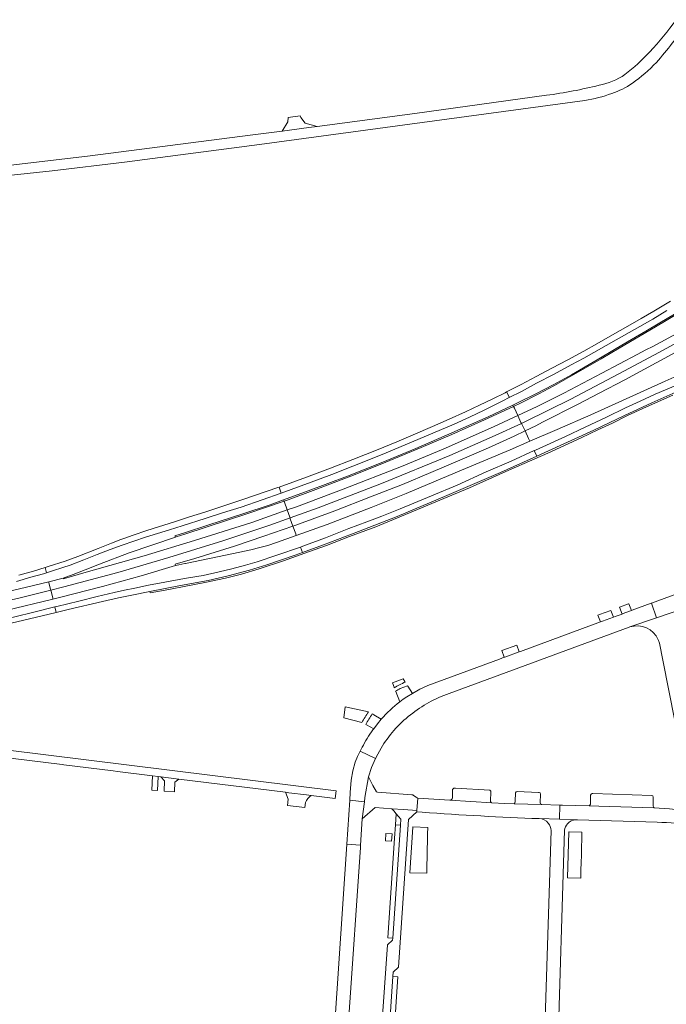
# Model space of a CAD drawing. Header units: metres. Extents: x 166325 to 190320, y 381923 to 404576.
# Tile 1016 of 1056: x 182241 to 182500, y 386268 to 386662. Entities that reach past the tile are written whole.
import ezdxf

# ---------------------------------------------------------------- set-up
doc = ezdxf.new("R2010")
doc.units = ezdxf.units.M
for name, color, linetype, lineweight in [('B-WE-VH-VERHARDING_ASFALT-GV', 8, 'Continuous', 18), ('B-WE-VH-VERHARDING_BETON-GV', 8, 'Continuous', 18), ('B-WE-VH-VERHARDING_BETONSTRAATSTEEN-GV', 8, 'Continuous', 18), ('B-WE-VH-VERHARDING_HALFVERHARDING-GV', 8, 'Continuous', 18), ('B-WE-VH-VERHARDING_STRAATBAKSTEEN-GV', 8, 'Continuous', 18)]:
    doc.layers.add(name, color=color, linetype=linetype, lineweight=lineweight)

msp = doc.modelspace()

# ---------------------------------------------------------------- linework, layer by layer
at = {"layer": 'B-WE-VH-VERHARDING_ASFALT-GV'}
for points in [[(182503.621, 386661.688, -0.0291124), (182493.04, 386648.808)], [(182503.621, 386661.688, -0.0291124), (182493.04, 386648.808)], [(182495.695, 386644.593, 0.0292347), (182507.921, 386660.343)], [(182495.695, 386644.593, 0.0292347), (182507.921, 386660.343)], [(182493.04, 386648.808, -0.04473), (182483.12, 386639.749)], [(182493.04, 386648.808, -0.04473), (182483.12, 386639.749)], [(182486.063, 386636.252, 0.0450075), (182495.695, 386644.593)], [(182486.063, 386636.252, 0.0450075), (182495.695, 386644.593)], [(182483.12, 386639.749, -0.1025142), (182472.779, 386635.469)], [(182483.12, 386639.749, -0.1025142), (182472.779, 386635.469)], [(182472.779, 386635.469, -0.0267247), (182451.792, 386631.44)], [(182472.779, 386635.469, -0.0267247), (182451.792, 386631.44)], [(182477.862, 386632.161, 0.0637779), (182486.063, 386636.252)], [(182477.862, 386632.161, 0.0637779), (182486.063, 386636.252)], [(182467.076, 386629.381, 0.0430279), (182477.862, 386632.161)], [(182467.076, 386629.381, 0.0430279), (182477.862, 386632.161)], [(182397.372, 386383.682, -0.0898668), (182412.79, 386392.17)], [(182397.372, 386383.682, -0.0898668), (182412.79, 386392.17)], [(182393.029, 386388.855, 0.0504511), (182385.669, 386381.964)], [(182393.029, 386388.855, 0.0504511), (182385.669, 386381.964)], [(182390.728, 386377.45, -0.0493934), (182397.372, 386383.682)], [(182390.728, 386377.45, -0.0493934), (182397.372, 386383.682)], [(182382.299, 386377.649, 0.0490332), (182378.049, 386370.679)], [(182382.299, 386377.649, 0.0490332), (182378.049, 386370.679)], [(182385.582, 386370.283, -0.0478139), (182390.728, 386377.45)], [(182385.582, 386370.283, -0.0478139), (182390.728, 386377.45)]]:
    msp.add_lwpolyline(points, format="xyb", dxfattribs=at)
at = {"layer": 'B-WE-VH-VERHARDING_ASFALT-GV', "flags": 128}
for points in [[(182451.792, 386631.44), (182399.063, 386624.19), (182360.058, 386619.019)], [(182451.792, 386631.44), (182399.063, 386624.19), (182360.058, 386619.019)], [(182227.652, 386598.47), (182254.043, 386601.25), (182283.003, 386604.75), (182336.973, 386611.78), (182467.076, 386629.381)], [(182227.652, 386598.47), (182254.043, 386601.25), (182283.003, 386604.75), (182336.973, 386611.78), (182467.076, 386629.381)], [(182360.058, 386619.019), (182356.723, 386618.577), (182345.967, 386617.151), (182333.294, 386615.471), (182269.202, 386607.221), (182234.243, 386603.16), (182225.912, 386602.561)], [(182360.058, 386619.019), (182356.723, 386618.577), (182345.967, 386617.151), (182333.294, 386615.471), (182269.202, 386607.221), (182234.243, 386603.16), (182225.912, 386602.561)], [(182509.455, 386547.206), (182495.357, 386538.817), (182480.82, 386530.284), (182473.61, 386526.077), (182468.307, 386522.983), (182454.648, 386515.238), (182448.687, 386512.1), (182441.325, 386508.336), (182438.556, 386507.045), (182438.887, 386506.33), (182440.25, 386503.388), (182447.97, 386507.021), (182458.734, 386512.335), (182473.89, 386520.251), (182487.951, 386527.783), (182491.464, 386529.67), (182494.225, 386531.011), (182516.421, 386543.025)], [(182509.455, 386547.206), (182495.357, 386538.817), (182480.82, 386530.284), (182473.61, 386526.077), (182468.307, 386522.983), (182454.648, 386515.238), (182448.687, 386512.1), (182441.325, 386508.336), (182438.556, 386507.045), (182438.887, 386506.33), (182440.25, 386503.388), (182447.97, 386507.021), (182458.734, 386512.335), (182473.89, 386520.251), (182487.951, 386527.783), (182491.464, 386529.67), (182494.225, 386531.011), (182516.421, 386543.025)], [(182503.852, 386432.025), (182493.67, 386428.29), (182495.705, 386422.422), (182507.83, 386426.533)], [(182503.852, 386432.025), (182493.67, 386428.29), (182495.705, 386422.422), (182507.83, 386426.533)], [(182412.79, 386392.17), (182484.851, 386418.733), (182485.061, 386418.813), (182495.705, 386422.422), (182493.67, 386428.29), (182493.624, 386428.273), (182485.987, 386425.472), (182485.786, 386425.398), (182481.997, 386424.005), (182481.969, 386423.995), (182479.143, 386422.955), (182478.557, 386422.74), (182474.092, 386421.098), (182473.293, 386420.804), (182441.336, 386409.053), (182440.784, 386408.85), (182435.013, 386406.728), (182434.869, 386406.675)], [(182412.79, 386392.17), (182484.851, 386418.733), (182485.061, 386418.813), (182495.705, 386422.422), (182493.67, 386428.29), (182493.624, 386428.273), (182485.987, 386425.472), (182485.786, 386425.398), (182481.997, 386424.005), (182481.969, 386423.995), (182479.143, 386422.955), (182478.557, 386422.74), (182474.092, 386421.098), (182473.293, 386420.804), (182441.336, 386409.053), (182440.784, 386408.85), (182435.013, 386406.728), (182434.869, 386406.675)], [(182434.869, 386406.675), (182432.92, 386405.958), (182404.287, 386395.429), (182401.142, 386393.936), (182398.093, 386392.255), (182395.867, 386390.868), (182394.431, 386389.886), (182393.029, 386388.855)], [(182434.869, 386406.675), (182432.92, 386405.958), (182404.287, 386395.429), (182401.142, 386393.936), (182398.093, 386392.255), (182395.867, 386390.868), (182394.431, 386389.886), (182393.029, 386388.855)], [(182385.669, 386381.964), (182384.107, 386380.084), (182382.639, 386378.131), (182382.299, 386377.649)], [(182385.669, 386381.964), (182384.107, 386380.084), (182382.639, 386378.131), (182382.299, 386377.649)], [(182378.049, 386370.679), (182377.248, 386369.18), (182383.35, 386366.141), (182384.274, 386367.975), (182385.582, 386370.283)], [(182378.049, 386370.679), (182377.248, 386369.18), (182383.35, 386366.141), (182384.274, 386367.975), (182385.582, 386370.283)], [(182230.708, 386367.123), (182258.059, 386363.743), (182258.711, 386363.662), (182278.513, 386361.215), (182280.206, 386361.006), (182294.123, 386359.286), (182296.449, 386358.998), (182297.521, 386358.866), (182304.696, 386357.979), (182347.331, 386352.71), (182348.761, 386352.533), (182355.746, 386351.67), (182357.604, 386351.44), (182367.294, 386350.243), (182367.669, 386353.275), (182235.369, 386369.626)], [(182230.708, 386367.123), (182258.059, 386363.743), (182258.711, 386363.662), (182278.513, 386361.215), (182280.206, 386361.006), (182294.123, 386359.286), (182296.449, 386358.998), (182297.521, 386358.866), (182304.696, 386357.979), (182347.331, 386352.71), (182348.761, 386352.533), (182355.746, 386351.67), (182357.604, 386351.44), (182367.294, 386350.243), (182367.669, 386353.275), (182235.369, 386369.626)]]:
    msp.add_lwpolyline(points, dxfattribs=at)
for points in [[(182530.175, 386546.859), (182530.011, 386547.159), (182528.635, 386549.679), (182518.99, 386544.39), (182516.421, 386543.025), (182494.225, 386531.011), (182491.464, 386529.67), (182487.951, 386527.783), (182473.89, 386520.251), (182458.734, 386512.335), (182447.97, 386507.021), (182440.25, 386503.388), (182441.525, 386500.636), (182441.706, 386500.25), (182443.293, 386500.982), (182461.522, 386509.977), (182480.718, 386520.01), (182496.905, 386528.769), (182519.326, 386540.942), (182520.517, 386541.592)], [(182530.175, 386546.859), (182530.011, 386547.159), (182528.635, 386549.679), (182518.99, 386544.39), (182516.421, 386543.025), (182494.225, 386531.011), (182491.464, 386529.67), (182487.951, 386527.783), (182473.89, 386520.251), (182458.734, 386512.335), (182447.97, 386507.021), (182440.25, 386503.388), (182441.525, 386500.636), (182441.706, 386500.25), (182443.293, 386500.982), (182461.522, 386509.977), (182480.718, 386520.01), (182496.905, 386528.769), (182519.326, 386540.942), (182520.517, 386541.592)], [(182508.625, 386529.385), (182522.919, 386537.188), (182526.954, 386539.39), (182532.629, 386542.486), (182531.766, 386544.02), (182530.342, 386546.551), (182530.175, 386546.859), (182520.517, 386541.592), (182519.326, 386540.942), (182496.905, 386528.769), (182480.718, 386520.01), (182461.522, 386509.977), (182443.293, 386500.982), (182441.706, 386500.25), (182441.855, 386499.934), (182443.143, 386497.203), (182447.482, 386499.251), (182450.123, 386500.723), (182464.404, 386507.885), (182472.863, 386512.286), (182483.042, 386517.66), (182495.651, 386524.428), (182506.669, 386530.432), (182507.677, 386530.946)], [(182508.625, 386529.385), (182522.919, 386537.188), (182526.954, 386539.39), (182532.629, 386542.486), (182531.766, 386544.02), (182530.342, 386546.551), (182530.175, 386546.859), (182520.517, 386541.592), (182519.326, 386540.942), (182496.905, 386528.769), (182480.718, 386520.01), (182461.522, 386509.977), (182443.293, 386500.982), (182441.706, 386500.25), (182441.855, 386499.934), (182443.143, 386497.203), (182447.482, 386499.251), (182450.123, 386500.723), (182464.404, 386507.885), (182472.863, 386512.286), (182483.042, 386517.66), (182495.651, 386524.428), (182506.669, 386530.432), (182507.677, 386530.946)], [(182511.454, 386522.49), (182509.451, 386528.15), (182509.19, 386528.357), (182508.901, 386528.818), (182508.861, 386528.951), (182508.625, 386529.385), (182507.677, 386530.946), (182506.669, 386530.432), (182495.651, 386524.428), (182483.042, 386517.66), (182472.863, 386512.286), (182464.404, 386507.885), (182450.123, 386500.723), (182447.482, 386499.251), (182443.143, 386497.203), (182444.557, 386494.204), (182445.076, 386493.102), (182455.985, 386497.781), (182469.417, 386503.631), (182482.184, 386509.373), (182499.168, 386517.139), (182510.047, 386521.929)], [(182511.454, 386522.49), (182509.451, 386528.15), (182509.19, 386528.357), (182508.901, 386528.818), (182508.861, 386528.951), (182508.625, 386529.385), (182507.677, 386530.946), (182506.669, 386530.432), (182495.651, 386524.428), (182483.042, 386517.66), (182472.863, 386512.286), (182464.404, 386507.885), (182450.123, 386500.723), (182447.482, 386499.251), (182443.143, 386497.203), (182444.557, 386494.204), (182445.076, 386493.102), (182455.985, 386497.781), (182469.417, 386503.631), (182482.184, 386509.373), (182499.168, 386517.139), (182510.047, 386521.929)], [(182440.25, 386503.388), (182438.887, 386506.33), (182438.556, 386507.045), (182426.918, 386501.62), (182413.903, 386495.805), (182401.649, 386490.557), (182387.544, 386484.68), (182375.224, 386479.757), (182359.542, 386473.824), (182348.417, 386469.72), (182346.786, 386469.152), (182346.918, 386468.782), (182348.045, 386465.615), (182351.733, 386466.919), (182370.472, 386473.896), (182393.81, 386483.048), (182411.321, 386490.373), (182430.766, 386498.925)], [(182440.25, 386503.388), (182438.887, 386506.33), (182438.556, 386507.045), (182426.918, 386501.62), (182413.903, 386495.805), (182401.649, 386490.557), (182387.544, 386484.68), (182375.224, 386479.757), (182359.542, 386473.824), (182348.417, 386469.72), (182346.786, 386469.152), (182346.918, 386468.782), (182348.045, 386465.615), (182351.733, 386466.919), (182370.472, 386473.896), (182393.81, 386483.048), (182411.321, 386490.373), (182430.766, 386498.925)], [(182441.706, 386500.25), (182441.525, 386500.636), (182440.25, 386503.388), (182430.766, 386498.925), (182411.321, 386490.373), (182393.81, 386483.048), (182370.472, 386473.896), (182351.733, 386466.919), (182348.045, 386465.615), (182349.068, 386462.741), (182349.181, 386462.424), (182360.45, 386466.476), (182385.778, 386476.17), (182413.074, 386487.412), (182431.252, 386495.432)], [(182441.706, 386500.25), (182441.525, 386500.636), (182440.25, 386503.388), (182430.766, 386498.925), (182411.321, 386490.373), (182393.81, 386483.048), (182370.472, 386473.896), (182351.733, 386466.919), (182348.045, 386465.615), (182349.068, 386462.741), (182349.181, 386462.424), (182360.45, 386466.476), (182385.778, 386476.17), (182413.074, 386487.412), (182431.252, 386495.432)], [(182443.143, 386497.203), (182441.855, 386499.934), (182441.706, 386500.25), (182431.252, 386495.432), (182413.074, 386487.412), (182385.778, 386476.17), (182360.45, 386466.476), (182349.181, 386462.424), (182349.298, 386462.094), (182350.351, 386459.136), (182351.435, 386459.508), (182367.04, 386465.273), (182381.412, 386470.808), (182394.107, 386475.798), (182405.473, 386480.536), (182417.126, 386485.492), (182428.499, 386490.458), (182438.795, 386495.15)], [(182443.143, 386497.203), (182441.855, 386499.934), (182441.706, 386500.25), (182431.252, 386495.432), (182413.074, 386487.412), (182385.778, 386476.17), (182360.45, 386466.476), (182349.181, 386462.424), (182349.298, 386462.094), (182350.351, 386459.136), (182351.435, 386459.508), (182367.04, 386465.273), (182381.412, 386470.808), (182394.107, 386475.798), (182405.473, 386480.536), (182417.126, 386485.492), (182428.499, 386490.458), (182438.795, 386495.15)], [(182445.076, 386493.102), (182444.557, 386494.204), (182443.143, 386497.203), (182438.795, 386495.15), (182428.499, 386490.458), (182417.126, 386485.492), (182405.473, 386480.536), (182394.107, 386475.798), (182381.412, 386470.808), (182367.04, 386465.273), (182351.435, 386459.508), (182350.351, 386459.136), (182351.433, 386456.097), (182351.681, 386455.401), (182364.001, 386459.841), (182381.636, 386466.549), (182395.586, 386472.169), (182417.744, 386481.485), (182437.152, 386489.704)], [(182445.076, 386493.102), (182444.557, 386494.204), (182443.143, 386497.203), (182438.795, 386495.15), (182428.499, 386490.458), (182417.126, 386485.492), (182405.473, 386480.536), (182394.107, 386475.798), (182381.412, 386470.808), (182367.04, 386465.273), (182351.435, 386459.508), (182350.351, 386459.136), (182351.433, 386456.097), (182351.681, 386455.401), (182364.001, 386459.841), (182381.636, 386466.549), (182395.586, 386472.169), (182417.744, 386481.485), (182437.152, 386489.704)], [(182348.045, 386465.615), (182346.918, 386468.782), (182346.786, 386469.152), (182332.366, 386464.13), (182315.705, 386458.674), (182307.096, 386455.94), (182303.696, 386454.86), (182303.327, 386454.734), (182284.83, 386448.424), (182273.017, 386443.898), (182267.278, 386441.69), (182262.423, 386439.823), (182258.469, 386438.361), (182258.54, 386438.097), (182259.045, 386438.223), (182267.66, 386440.726), (182290.813, 386447.202), (182311.008, 386453.345), (182333.849, 386460.596)], [(182348.045, 386465.615), (182346.918, 386468.782), (182346.786, 386469.152), (182332.366, 386464.13), (182315.705, 386458.674), (182307.096, 386455.94), (182303.696, 386454.86), (182303.327, 386454.734), (182284.83, 386448.424), (182273.017, 386443.898), (182267.278, 386441.69), (182262.423, 386439.823), (182258.469, 386438.361), (182258.54, 386438.097), (182259.045, 386438.223), (182267.66, 386440.726), (182290.813, 386447.202), (182311.008, 386453.345), (182333.849, 386460.596)], [(182349.181, 386462.424), (182349.068, 386462.741), (182348.045, 386465.615), (182333.849, 386460.596), (182311.008, 386453.345), (182290.813, 386447.202), (182267.66, 386440.726), (182259.045, 386438.223), (182258.54, 386438.097), (182258.469, 386438.361), (182252.675, 386436.903), (182252.73, 386436.652), (182253.426, 386433.846), (182253.513, 386433.493), (182258.754, 386434.796), (182280.368, 386440.656), (182300.688, 386446.594), (182322.287, 386453.259), (182341.134, 386459.531)], [(182349.181, 386462.424), (182349.068, 386462.741), (182348.045, 386465.615), (182333.849, 386460.596), (182311.008, 386453.345), (182290.813, 386447.202), (182267.66, 386440.726), (182259.045, 386438.223), (182258.54, 386438.097), (182258.469, 386438.361), (182252.675, 386436.903), (182252.73, 386436.652), (182253.426, 386433.846), (182253.513, 386433.493), (182258.754, 386434.796), (182280.368, 386440.656), (182300.688, 386446.594), (182322.287, 386453.259), (182341.134, 386459.531)], [(182350.351, 386459.136), (182349.298, 386462.094), (182349.181, 386462.424), (182341.134, 386459.531), (182322.287, 386453.259), (182300.688, 386446.594), (182280.368, 386440.656), (182258.754, 386434.796), (182253.513, 386433.493), (182253.598, 386433.153), (182254.297, 386430.335), (182254.391, 386429.957), (182256.98, 386430.578), (182274.202, 386434.986), (182289.585, 386439.227), (182303.391, 386443.379), (182303.265, 386443.888), (182311.082, 386446.235), (182326.907, 386451.178), (182338.705, 386455.131)], [(182350.351, 386459.136), (182349.298, 386462.094), (182349.181, 386462.424), (182341.134, 386459.531), (182322.287, 386453.259), (182300.688, 386446.594), (182280.368, 386440.656), (182258.754, 386434.796), (182253.513, 386433.493), (182253.598, 386433.153), (182254.297, 386430.335), (182254.391, 386429.957), (182256.98, 386430.578), (182274.202, 386434.986), (182289.585, 386439.227), (182303.391, 386443.379), (182303.265, 386443.888), (182311.082, 386446.235), (182326.907, 386451.178), (182338.705, 386455.131)], [(182351.681, 386455.401), (182351.433, 386456.097), (182350.351, 386459.136), (182338.705, 386455.131), (182326.907, 386451.178), (182311.082, 386446.235), (182303.265, 386443.888), (182303.391, 386443.379), (182304.712, 386443.677), (182307.175, 386444.137), (182307.338, 386444.171), (182326.564, 386448.177), (182333.488, 386449.679), (182337.089, 386450.537), (182340.342, 386451.405), (182343.71, 386452.528)], [(182351.681, 386455.401), (182351.433, 386456.097), (182350.351, 386459.136), (182338.705, 386455.131), (182326.907, 386451.178), (182311.082, 386446.235), (182303.265, 386443.888), (182303.391, 386443.379), (182304.712, 386443.677), (182307.175, 386444.137), (182307.338, 386444.171), (182326.564, 386448.177), (182333.488, 386449.679), (182337.089, 386450.537), (182340.342, 386451.405), (182343.71, 386452.528)], [(182222.343, 386426.25), (182240.704, 386430.309), (182253.513, 386433.493), (182253.426, 386433.846), (182252.73, 386436.652), (182252.675, 386436.903), (182243.264, 386434.534), (182227.085, 386430.818), (182211.124, 386427.372), (182194.702, 386424.259), (182183.146, 386422.269), (182177.171, 386421.363), (182175.867, 386421.115), (182172.718, 386420.566), (182167.179, 386419.702), (182164.442, 386419.284), (182161.167, 386418.805), (182154.905, 386417.878), (182154.954, 386417.559), (182155.353, 386414.717), (182155.398, 386414.391), (182168.876, 386416.294), (182187.312, 386419.358), (182202.691, 386422.192)], [(182222.343, 386426.25), (182240.704, 386430.309), (182253.513, 386433.493), (182253.426, 386433.846), (182252.73, 386436.652), (182252.675, 386436.903), (182243.264, 386434.534), (182227.085, 386430.818), (182211.124, 386427.372), (182194.702, 386424.259), (182183.146, 386422.269), (182177.171, 386421.363), (182175.867, 386421.115), (182172.718, 386420.566), (182167.179, 386419.702), (182164.442, 386419.284), (182161.167, 386418.805), (182154.905, 386417.878), (182154.954, 386417.559), (182155.353, 386414.717), (182155.398, 386414.391), (182168.876, 386416.294), (182187.312, 386419.358), (182202.691, 386422.192)], [(182254.391, 386429.957), (182254.297, 386430.335), (182253.598, 386433.153), (182253.513, 386433.493), (182240.704, 386430.309), (182222.343, 386426.25), (182202.691, 386422.192), (182187.312, 386419.358), (182168.876, 386416.294), (182155.398, 386414.391), (182155.447, 386414.044), (182155.856, 386411.124), (182155.901, 386410.807), (182164.667, 386412.126), (182165.952, 386412.319), (182171.148, 386413.101), (182193.179, 386416.801), (182211.127, 386420.259), (182235.514, 386425.427)], [(182254.391, 386429.957), (182254.297, 386430.335), (182253.598, 386433.153), (182253.513, 386433.493), (182240.704, 386430.309), (182222.343, 386426.25), (182202.691, 386422.192), (182187.312, 386419.358), (182168.876, 386416.294), (182155.398, 386414.391), (182155.447, 386414.044), (182155.856, 386411.124), (182155.901, 386410.807), (182164.667, 386412.126), (182165.952, 386412.319), (182171.148, 386413.101), (182193.179, 386416.801), (182211.127, 386420.259), (182235.514, 386425.427)]]:
    msp.add_lwpolyline(points, close=True, dxfattribs=at)
at = {"layer": 'B-WE-VH-VERHARDING_BETON-GV', "flags": 128}
for points in [[(182501.273, 386549.092), (182494.617, 386545.155), (182489.582, 386542.177), (182484.212, 386539.128), (182478.154, 386535.625), (182471.816, 386532.074), (182466.617, 386529.152), (182460.235, 386525.673), (182453.904, 386522.253), (182447.663, 386518.939), (182441.607, 386515.786), (182435.796, 386512.788), (182435.841, 386512.691), (182436.758, 386510.73), (182436.853, 386510.527), (182441.794, 386513.001), (182447.724, 386516.261), (182454.488, 386519.825), (182461.651, 386523.679), (182466.637, 386526.323), (182479.623, 386533.591), (182494.236, 386541.964), (182499.846, 386545.358)], [(182501.273, 386549.092), (182494.617, 386545.155), (182489.582, 386542.177), (182484.212, 386539.128), (182478.154, 386535.625), (182471.816, 386532.074), (182466.617, 386529.152), (182460.235, 386525.673), (182453.904, 386522.253), (182447.663, 386518.939), (182441.607, 386515.786), (182435.796, 386512.788), (182435.841, 386512.691), (182436.758, 386510.73), (182436.853, 386510.527), (182441.794, 386513.001), (182447.724, 386516.261), (182454.488, 386519.825), (182461.651, 386523.679), (182466.637, 386526.323), (182479.623, 386533.591), (182494.236, 386541.964), (182499.846, 386545.358)], [(182239.841, 386437.033), (182245.579, 386438.686), (182250.578, 386440.059), (182251.783, 386440.464), (182251.255, 386442.592), (182246.638, 386441.169), (182240.664, 386439.531)], [(182239.841, 386437.033), (182245.579, 386438.686), (182250.578, 386440.059), (182251.783, 386440.464), (182251.255, 386442.592), (182246.638, 386441.169), (182240.664, 386439.531)]]:
    msp.add_lwpolyline(points, dxfattribs=at)
for points in [[(182502.297, 386512.216), (182513.614, 386516.9), (182523.694, 386520.978), (182534.53, 386525.286), (182540.649, 386527.694), (182539.496, 386529.801), (182538.746, 386529.502), (182523.806, 386523.548), (182511.462, 386518.804), (182501.794, 386514.726), (182495.234, 386511.982), (182489.136, 386509.177), (182483.33, 386506.435), (182475.703, 386502.777), (182467.163, 386498.689), (182459.356, 386495.046), (182447.332, 386489.544), (182446.855, 386489.329), (182447.889, 386487.134), (182451.119, 386488.571), (182470.709, 386497.491), (182482.94, 386503.361), (182493.902, 386508.489)], [(182502.297, 386512.216), (182513.614, 386516.9), (182523.694, 386520.978), (182534.53, 386525.286), (182540.649, 386527.694), (182539.496, 386529.801), (182538.746, 386529.502), (182523.806, 386523.548), (182511.462, 386518.804), (182501.794, 386514.726), (182495.234, 386511.982), (182489.136, 386509.177), (182483.33, 386506.435), (182475.703, 386502.777), (182467.163, 386498.689), (182459.356, 386495.046), (182447.332, 386489.544), (182446.855, 386489.329), (182447.889, 386487.134), (182451.119, 386488.571), (182470.709, 386497.491), (182482.94, 386503.361), (182493.902, 386508.489)], [(182436.853, 386510.527), (182436.758, 386510.73), (182435.841, 386512.691), (182435.796, 386512.788), (182435.243, 386512.503), (182430.301, 386510.04), (182424.946, 386507.484), (182419.314, 386504.873), (182412.846, 386501.888), (182406.184, 386498.984), (182398.379, 386495.659), (182391.835, 386492.89), (182384.39, 386489.849), (182374.309, 386485.845), (182365.314, 386482.342), (182355.805, 386478.788), (182344.787, 386474.769), (182345.637, 386472.342), (182357.62, 386476.689), (182365.897, 386479.85), (182374.328, 386483.1), (182386.071, 386487.8), (182397.817, 386492.701), (182403.744, 386495.204), (182414.764, 386499.903), (182420.941, 386502.755), (182426.86, 386505.583), (182434.34, 386509.275)], [(182436.853, 386510.527), (182436.758, 386510.73), (182435.841, 386512.691), (182435.796, 386512.788), (182435.243, 386512.503), (182430.301, 386510.04), (182424.946, 386507.484), (182419.314, 386504.873), (182412.846, 386501.888), (182406.184, 386498.984), (182398.379, 386495.659), (182391.835, 386492.89), (182384.39, 386489.849), (182374.309, 386485.845), (182365.314, 386482.342), (182355.805, 386478.788), (182344.787, 386474.769), (182345.637, 386472.342), (182357.62, 386476.689), (182365.897, 386479.85), (182374.328, 386483.1), (182386.071, 386487.8), (182397.817, 386492.701), (182403.744, 386495.204), (182414.764, 386499.903), (182420.941, 386502.755), (182426.86, 386505.583), (182434.34, 386509.275)], [(182447.889, 386487.134), (182446.855, 386489.329), (182437.642, 386485.17), (182427.612, 386480.801), (182416.077, 386475.572), (182405.75, 386471.282), (182393.22, 386466), (182385.839, 386463.074), (182379.876, 386460.806), (182372.665, 386458.17), (182363.341, 386454.438), (182354.361, 386451.099), (182353.336, 386450.748), (182354.106, 386448.585), (182362.627, 386451.711), (182376.574, 386457.053), (182392.031, 386463.04), (182411.903, 386471.35), (182433.279, 386480.633)], [(182447.889, 386487.134), (182446.855, 386489.329), (182437.642, 386485.17), (182427.612, 386480.801), (182416.077, 386475.572), (182405.75, 386471.282), (182393.22, 386466), (182385.839, 386463.074), (182379.876, 386460.806), (182372.665, 386458.17), (182363.341, 386454.438), (182354.361, 386451.099), (182353.336, 386450.748), (182354.106, 386448.585), (182362.627, 386451.711), (182376.574, 386457.053), (182392.031, 386463.04), (182411.903, 386471.35), (182433.279, 386480.633)], [(182306.097, 386459.256), (182315.27, 386462.192), (182322.215, 386464.436), (182329.573, 386466.782), (182337.994, 386469.699), (182345.637, 386472.342), (182344.787, 386474.769), (182344.366, 386474.616), (182330.748, 386469.892), (182320.347, 386466.436), (182315.089, 386464.751), (182309.02, 386462.871), (182302.955, 386460.907), (182296.531, 386458.877), (182291.98, 386457.447), (182286.497, 386455.561), (182283.108, 386454.368), (182281.546, 386453.827), (182277.835, 386452.341), (182272.422, 386450.181), (182264.266, 386446.991), (182259.248, 386445.18), (182252.475, 386442.968), (182251.255, 386442.592), (182251.783, 386440.464), (182253.001, 386440.873), (182254.167, 386441.249), (182258.27, 386442.595), (182261.199, 386443.562), (182266.778, 386445.685), (182272.066, 386447.749), (182277.215, 386449.792), (182282.008, 386451.546), (182291.385, 386454.711), (182300.943, 386457.673)], [(182306.097, 386459.256), (182315.27, 386462.192), (182322.215, 386464.436), (182329.573, 386466.782), (182337.994, 386469.699), (182345.637, 386472.342), (182344.787, 386474.769), (182344.366, 386474.616), (182330.748, 386469.892), (182320.347, 386466.436), (182315.089, 386464.751), (182309.02, 386462.871), (182302.955, 386460.907), (182296.531, 386458.877), (182291.98, 386457.447), (182286.497, 386455.561), (182283.108, 386454.368), (182281.546, 386453.827), (182277.835, 386452.341), (182272.422, 386450.181), (182264.266, 386446.991), (182259.248, 386445.18), (182252.475, 386442.968), (182251.255, 386442.592), (182251.783, 386440.464), (182253.001, 386440.873), (182254.167, 386441.249), (182258.27, 386442.595), (182261.199, 386443.562), (182266.778, 386445.685), (182272.066, 386447.749), (182277.215, 386449.792), (182282.008, 386451.546), (182291.385, 386454.711), (182300.943, 386457.673)], [(182316.415, 386437.435), (182324.399, 386439.257), (182332.913, 386441.506), (182339.84, 386443.67), (182351.286, 386447.55), (182354.106, 386448.585), (182353.336, 386450.748), (182343.876, 386447.503), (182336.041, 386444.918), (182331.359, 386443.533), (182325.917, 386442.092), (182320.875, 386440.841), (182314.415, 386439.444), (182308.515, 386438.432), (182307.007, 386438.174), (182299.147, 386436.74), (182292.54, 386435.472), (182287.064, 386434.366), (182282.957, 386433.581), (182278.791, 386432.651), (182272.002, 386430.99), (182264.719, 386429.193), (182255.916, 386426.983), (182255.174, 386426.801), (182255.716, 386424.618), (182260.449, 386425.763), (182274.206, 386428.939), (182280.574, 386430.475), (182285.979, 386431.511), (182293.17, 386433.019), (182305.317, 386435.38)], [(182316.415, 386437.435), (182324.399, 386439.257), (182332.913, 386441.506), (182339.84, 386443.67), (182351.286, 386447.55), (182354.106, 386448.585), (182353.336, 386450.748), (182343.876, 386447.503), (182336.041, 386444.918), (182331.359, 386443.533), (182325.917, 386442.092), (182320.875, 386440.841), (182314.415, 386439.444), (182308.515, 386438.432), (182307.007, 386438.174), (182299.147, 386436.74), (182292.54, 386435.472), (182287.064, 386434.366), (182282.957, 386433.581), (182278.791, 386432.651), (182272.002, 386430.99), (182264.719, 386429.193), (182255.916, 386426.983), (182255.174, 386426.801), (182255.716, 386424.618), (182260.449, 386425.763), (182274.206, 386428.939), (182280.574, 386430.475), (182285.979, 386431.511), (182293.17, 386433.019), (182305.317, 386435.38)], [(182255.716, 386424.618), (182255.174, 386426.801), (182247.214, 386424.852), (182238.589, 386422.777), (182231.595, 386421.222), (182224.118, 386419.62), (182216.029, 386417.937), (182206.129, 386415.927), (182197.73, 386414.321), (182191.843, 386413.295), (182184.719, 386412.089), (182178.165, 386411.032), (182178.621, 386408.526), (182180.545, 386408.976), (182194.193, 386411.446), (182212.22, 386414.768), (182230.227, 386418.627), (182244.938, 386422.01)], [(182255.716, 386424.618), (182255.174, 386426.801), (182247.214, 386424.852), (182238.589, 386422.777), (182231.595, 386421.222), (182224.118, 386419.62), (182216.029, 386417.937), (182206.129, 386415.927), (182197.73, 386414.321), (182191.843, 386413.295), (182184.719, 386412.089), (182178.165, 386411.032), (182178.621, 386408.526), (182180.545, 386408.976), (182194.193, 386411.446), (182212.22, 386414.768), (182230.227, 386418.627), (182244.938, 386422.01)]]:
    msp.add_lwpolyline(points, close=True, dxfattribs=at)
at = {"layer": 'B-WE-VH-VERHARDING_BETONSTRAATSTEEN-GV', "flags": 128}
for points in [[(182505.918, 386545.693), (182497.084, 386540.465), (182491.475, 386537.147), (182485.723, 386533.803), (182479.564, 386530.198), (182471.954, 386525.675), (182461.723, 386519.685), (182454.339, 386515.679), (182447.686, 386512.141), (182439.847, 386508.255), (182438.327, 386507.539), (182438.556, 386507.045), (182441.325, 386508.336), (182448.687, 386512.1), (182454.648, 386515.238), (182468.307, 386522.983), (182473.61, 386526.077), (182480.82, 386530.284), (182495.357, 386538.817), (182509.455, 386547.206)], [(182505.918, 386545.693), (182497.084, 386540.465), (182491.475, 386537.147), (182485.723, 386533.803), (182479.564, 386530.198), (182471.954, 386525.675), (182461.723, 386519.685), (182454.339, 386515.679), (182447.686, 386512.141), (182439.847, 386508.255), (182438.327, 386507.539), (182438.556, 386507.045), (182441.325, 386508.336), (182448.687, 386512.1), (182454.648, 386515.238), (182468.307, 386522.983), (182473.61, 386526.077), (182480.82, 386530.284), (182495.357, 386538.817), (182509.455, 386547.206)], [(182502.297, 386512.216), (182493.902, 386508.489), (182482.94, 386503.361), (182470.709, 386497.491), (182451.119, 386488.571), (182447.889, 386487.134), (182433.279, 386480.633), (182411.903, 386471.35), (182392.031, 386463.04), (182376.574, 386457.053), (182362.627, 386451.711), (182354.106, 386448.585), (182351.286, 386447.55), (182339.84, 386443.67), (182332.913, 386441.506), (182324.399, 386439.257), (182316.415, 386437.435), (182305.317, 386435.38), (182293.17, 386433.019), (182293.301, 386432.48), (182300.656, 386433.822), (182307.462, 386435.116), (182315.052, 386436.56), (182323.325, 386438.334), (182329.759, 386439.934), (182336.883, 386442.093), (182346.562, 386445.279), (182356.518, 386448.806), (182363.734, 386451.419), (182373.003, 386454.937), (182383.464, 386458.924), (182395.331, 386463.735), (182409.09, 386469.486), (182420.928, 386474.522), (182435.467, 386480.959), (182447.07, 386486.074), (182452.214, 386488.347), (182458.889, 386491.41), (182465.54, 386494.409), (182472.269, 386497.596), (182478.15, 386500.366), (182484.085, 386503.326), (182490.201, 386506.144), (182495.344, 386508.455), (182502.216, 386511.493)], [(182502.297, 386512.216), (182493.902, 386508.489), (182482.94, 386503.361), (182470.709, 386497.491), (182451.119, 386488.571), (182447.889, 386487.134), (182433.279, 386480.633), (182411.903, 386471.35), (182392.031, 386463.04), (182376.574, 386457.053), (182362.627, 386451.711), (182354.106, 386448.585), (182351.286, 386447.55), (182339.84, 386443.67), (182332.913, 386441.506), (182324.399, 386439.257), (182316.415, 386437.435), (182305.317, 386435.38), (182293.17, 386433.019), (182293.301, 386432.48), (182300.656, 386433.822), (182307.462, 386435.116), (182315.052, 386436.56), (182323.325, 386438.334), (182329.759, 386439.934), (182336.883, 386442.093), (182346.562, 386445.279), (182356.518, 386448.806), (182363.734, 386451.419), (182373.003, 386454.937), (182383.464, 386458.924), (182395.331, 386463.735), (182409.09, 386469.486), (182420.928, 386474.522), (182435.467, 386480.959), (182447.07, 386486.074), (182452.214, 386488.347), (182458.889, 386491.41), (182465.54, 386494.409), (182472.269, 386497.596), (182478.15, 386500.366), (182484.085, 386503.326), (182490.201, 386506.144), (182495.344, 386508.455), (182502.216, 386511.493)], [(182507.83, 386426.533), (182495.705, 386422.422), (182485.061, 386418.813)], [(182507.83, 386426.533), (182495.705, 386422.422), (182485.061, 386418.813)], [(182496.89, 386412.34), (182498.243, 386405.527), (182507.746, 386357.657)], [(182496.89, 386412.34), (182498.243, 386405.527), (182507.746, 386357.657)], [(182395.208, 386396.796), (182395.05, 386397.046), (182394.365, 386398.124), (182390.149, 386396.404), (182390.78, 386394.763), (182390.776, 386394.76), (182390.888, 386394.466)], [(182395.208, 386396.796), (182395.05, 386397.046), (182394.365, 386398.124), (182390.149, 386396.404), (182390.78, 386394.763), (182390.776, 386394.76), (182390.888, 386394.466)], [(182391.404, 386393.115), (182391.455, 386392.979), (182393.029, 386388.855), (182394.431, 386389.886), (182395.867, 386390.868), (182398.093, 386392.255), (182396.232, 386395.185), (182396.165, 386395.29)], [(182391.404, 386393.115), (182391.455, 386392.979), (182393.029, 386388.855), (182394.431, 386389.886), (182395.867, 386390.868), (182398.093, 386392.255), (182396.232, 386395.185), (182396.165, 386395.29)], [(182396.165, 386395.29), (182393.253, 386394.135)], [(182396.165, 386395.29), (182393.253, 386394.135)], [(182380.594, 386384.873), (182371.2, 386386.905), (182370.678, 386382.406), (182377.889, 386380.587)], [(182380.594, 386384.873), (182371.2, 386386.905), (182370.678, 386382.406), (182377.889, 386380.587)], [(182385.669, 386381.964), (182382.738, 386383.644), (182382.273, 386383.91), (182382.079, 386384.022)], [(182385.669, 386381.964), (182382.738, 386383.644), (182382.273, 386383.91), (182382.079, 386384.022)], [(182379.458, 386379.776), (182379.748, 386379.626), (182382.639, 386378.131), (182384.107, 386380.084), (182385.669, 386381.964)], [(182379.458, 386379.776), (182379.748, 386379.626), (182382.639, 386378.131), (182384.107, 386380.084), (182385.669, 386381.964)], [(182397.873, 386351.692), (182384.179, 386352.761), (182383.743, 386352.864), (182382.349, 386355.457), (182380.512, 386358.875), (182379.146, 386350.602), (182378.919, 386348.854), (182378.032, 386342.044), (182383.252, 386346.602), (182389.93, 386346.098), (182394.563, 386345.774), (182399.929, 386345.398), (182400.335, 386350.394)], [(182397.873, 386351.692), (182384.179, 386352.761), (182383.743, 386352.864), (182382.349, 386355.457), (182380.512, 386358.875), (182379.146, 386350.602), (182378.919, 386348.854), (182378.032, 386342.044), (182383.252, 386346.602), (182389.93, 386346.098), (182394.563, 386345.774), (182399.929, 386345.398), (182400.335, 386350.394)], [(182357.604, 386351.44), (182355.746, 386351.67), (182348.761, 386352.533), (182347.331, 386352.71), (182348.444, 386349.972), (182348.129, 386347.423), (182355.124, 386346.63), (182355.375, 386348.666)], [(182357.604, 386351.44), (182355.746, 386351.67), (182348.761, 386352.533), (182347.331, 386352.71), (182348.444, 386349.972), (182348.129, 386347.423), (182355.124, 386346.63), (182355.375, 386348.666)], [(182399.596, 386350.728), (182398.57, 386351.43)], [(182399.596, 386350.728), (182398.57, 386351.43)], [(182413.103, 386349.504), (182429.872, 386348.496), (182429.793, 386348.537), (182429.717, 386348.584), (182429.646, 386348.639), (182429.58, 386348.699), (182429.52, 386348.765), (182429.466, 386348.836), (182429.418, 386348.912), (182429.377, 386348.992), (182429.344, 386349.075), (182429.318, 386349.16), (182429.3, 386349.248), (182429.29, 386349.337), (182429.288, 386349.426), (182429.471, 386352.637)], [(182413.103, 386349.504), (182429.872, 386348.496), (182429.793, 386348.537), (182429.717, 386348.584), (182429.646, 386348.639), (182429.58, 386348.699), (182429.52, 386348.765), (182429.466, 386348.836), (182429.418, 386348.912), (182429.377, 386348.992), (182429.344, 386349.075), (182429.318, 386349.16), (182429.3, 386349.248), (182429.29, 386349.337), (182429.288, 386349.426), (182429.471, 386352.637)], [(182414.172, 386353.798), (182414.098, 386350.445)], [(182414.172, 386353.798), (182414.098, 386350.445)], [(182429.073, 386353.475), (182415.394, 386354.329)], [(182429.073, 386353.475), (182415.394, 386354.329)], [(182439.36, 386352.436), (182439.208, 386349.101)], [(182439.36, 386352.436), (182439.208, 386349.101)], [(182448.779, 386352.612), (182448.5, 386352.623), (182440.062, 386352.966), (182440.011, 386352.968)], [(182448.779, 386352.612), (182448.5, 386352.623), (182440.062, 386352.966), (182440.011, 386352.968)], [(182449.243, 386348.419), (182449.33, 386352)], [(182449.243, 386348.419), (182449.33, 386352)], [(182469.389, 386351.569), (182469.331, 386348.616)], [(182469.389, 386351.569), (182469.331, 386348.616)], [(182493.898, 386351.433), (182470.241, 386352.17)], [(182493.898, 386351.433), (182470.241, 386352.17)], [(182494.343, 386347.272), (182494.425, 386350.783)], [(182494.343, 386347.272), (182494.425, 386350.783)], [(182413.103, 386349.504), (182400.335, 386350.394), (182399.929, 386345.398), (182399.881, 386344.814), (182402.052, 386344.693)], [(182413.103, 386349.504), (182400.335, 386350.394), (182399.929, 386345.398), (182399.881, 386344.814), (182402.052, 386344.693)], [(182448.867, 386342.167), (182456.899, 386341.918), (182457.054, 386347.588), (182449.733, 386347.781), (182438.751, 386348.07), (182435.039, 386348.168), (182429.872, 386348.496), (182413.103, 386349.504)], [(182448.867, 386342.167), (182456.899, 386341.918), (182457.054, 386347.588), (182449.733, 386347.781), (182438.751, 386348.07), (182435.039, 386348.168), (182429.872, 386348.496), (182413.103, 386349.504)], [(182438.751, 386348.07), (182449.733, 386347.781)], [(182438.751, 386348.07), (182449.733, 386347.781)], [(182458.121, 386347.56), (182457.054, 386347.588), (182456.899, 386341.918), (182463.47, 386341.714)], [(182458.121, 386347.56), (182457.054, 386347.588), (182456.899, 386341.918), (182463.47, 386341.714)], [(182510.918, 386339.479), (182511.649, 386344.91), (182500.992, 386346.095), (182494.823, 386346.418), (182494.692, 386346.425), (182472.601, 386347.178), (182468.845, 386347.277), (182458.121, 386347.56)], [(182510.918, 386339.479), (182511.649, 386344.91), (182500.992, 386346.095), (182494.823, 386346.418), (182494.692, 386346.425), (182472.601, 386347.178), (182468.845, 386347.277), (182458.121, 386347.56)], [(182468.845, 386347.277), (182472.601, 386347.178), (182494.692, 386346.425), (182494.823, 386346.418)], [(182468.845, 386347.277), (182472.601, 386347.178), (182494.692, 386346.425), (182494.823, 386346.418)], [(182463.47, 386341.714), (182456.899, 386341.918), (182448.867, 386342.167)], [(182463.47, 386341.714), (182456.899, 386341.918), (182448.867, 386342.167)], [(182464.101, 386341.694), (182496.026, 386340.692)], [(182464.101, 386341.694), (182496.026, 386340.692)], [(182453.55, 386337.403), (182450.51, 386241.229)], [(182456.1, 386245.23), (182458.994, 386337.532)], [(182456.1, 386245.23), (182458.994, 386337.532)]]:
    msp.add_lwpolyline(points, dxfattribs=at)
for points in [[(182438.556, 386507.045), (182438.327, 386507.539), (182428.423, 386502.875), (182413.878, 386496.455), (182399.479, 386490.226), (182386.276, 386484.714), (182372.21, 386479.123), (182356.467, 386473.241), (182346.599, 386469.678), (182346.786, 386469.152), (182348.417, 386469.72), (182359.542, 386473.824), (182375.224, 386479.757), (182387.544, 386484.68), (182401.649, 386490.557), (182413.903, 386495.805), (182426.918, 386501.62)], [(182438.556, 386507.045), (182438.327, 386507.539), (182428.423, 386502.875), (182413.878, 386496.455), (182399.479, 386490.226), (182386.276, 386484.714), (182372.21, 386479.123), (182356.467, 386473.241), (182346.599, 386469.678), (182346.786, 386469.152), (182348.417, 386469.72), (182359.542, 386473.824), (182375.224, 386479.757), (182387.544, 386484.68), (182401.649, 386490.557), (182413.903, 386495.805), (182426.918, 386501.62)], [(182346.786, 386469.152), (182346.599, 386469.678), (182341.177, 386467.72), (182330.334, 386464.012), (182316.701, 386459.669), (182306.923, 386456.509), (182303.165, 386455.295), (182303.216, 386455.119), (182303.327, 386454.734), (182303.696, 386454.86), (182307.096, 386455.94), (182315.705, 386458.674), (182332.366, 386464.13)], [(182346.786, 386469.152), (182346.599, 386469.678), (182341.177, 386467.72), (182330.334, 386464.012), (182316.701, 386459.669), (182306.923, 386456.509), (182303.165, 386455.295), (182303.216, 386455.119), (182303.327, 386454.734), (182303.696, 386454.86), (182307.096, 386455.94), (182315.705, 386458.674), (182332.366, 386464.13)], [(182485.786, 386425.398), (182484.705, 386428.086), (182484.534, 386428.023), (182480.904, 386426.686), (182480.89, 386426.681), (182481.969, 386423.995), (182481.997, 386424.005)], [(182485.786, 386425.398), (182484.705, 386428.086), (182484.534, 386428.023), (182480.904, 386426.686), (182480.89, 386426.681), (182481.969, 386423.995), (182481.997, 386424.005)], [(182478.557, 386422.74), (182477.53, 386425.444), (182472.933, 386423.752), (182472.282, 386423.512), (182473.293, 386420.804), (182474.092, 386421.098)], [(182478.557, 386422.74), (182477.53, 386425.444), (182472.933, 386423.752), (182472.282, 386423.512), (182473.293, 386420.804), (182474.092, 386421.098)], [(182433.865, 386409.368), (182434.869, 386406.675), (182435.013, 386406.728), (182440.784, 386408.85), (182439.811, 386411.557)], [(182433.865, 386409.368), (182434.869, 386406.675), (182435.013, 386406.728), (182440.784, 386408.85), (182439.811, 386411.557)], [(182373.253, 386352.586), (182373.047, 386349.532), (182378.919, 386348.854), (182379.146, 386350.602), (182380.512, 386358.875), (182381.795, 386362.561), (182383.35, 386366.141), (182377.248, 386369.18), (182376.205, 386367.014), (182375.269, 386364.799), (182374.274, 386361.236), (182373.603, 386357.599)], [(182373.253, 386352.586), (182373.047, 386349.532), (182378.919, 386348.854), (182379.146, 386350.602), (182380.512, 386358.875), (182381.795, 386362.561), (182383.35, 386366.141), (182377.248, 386369.18), (182376.205, 386367.014), (182375.269, 386364.799), (182374.274, 386361.236), (182373.603, 386357.599)], [(182296.449, 386358.998), (182294.123, 386359.286), (182293.898, 386353.585), (182296.232, 386353.386)], [(182296.449, 386358.998), (182294.123, 386359.286), (182293.898, 386353.585), (182296.232, 386353.386)], [(182298.784, 386353.147), (182303.022, 386352.807), (182303.138, 386356.686), (182304.696, 386357.979), (182297.521, 386358.866), (182298.93, 386357.26)], [(182298.784, 386353.147), (182303.022, 386352.807), (182303.138, 386356.686), (182304.696, 386357.979), (182297.521, 386358.866), (182298.93, 386357.26)], [(182378.919, 386348.854), (182373.047, 386349.532), (182371.857, 386331.879), (182377.375, 386331.593), (182378.032, 386342.044)], [(182378.919, 386348.854), (182373.047, 386349.532), (182371.857, 386331.879), (182377.375, 386331.593), (182378.032, 386342.044)], [(182388.631, 386254.823), (182390.267, 386279.035), (182390.379, 386280.793), (182392.514, 386282.696), (182396.507, 386341.853), (182399.881, 386344.814), (182399.929, 386345.398), (182394.563, 386345.774), (182389.93, 386346.098), (182390.639, 386345.279), (182391.66, 386344.099), (182393.524, 386341.947), (182393.343, 386339.488), (182390.277, 386294.394), (182390.218, 386293.544), (182388.097, 386291.661), (182385.152, 386248.131), (182388.168, 386247.943)], [(182388.631, 386254.823), (182390.267, 386279.035), (182390.379, 386280.793), (182392.514, 386282.696), (182396.507, 386341.853), (182399.881, 386344.814), (182399.929, 386345.398), (182394.563, 386345.774), (182389.93, 386346.098), (182390.639, 386345.279), (182391.66, 386344.099), (182393.524, 386341.947), (182393.343, 386339.488), (182390.277, 386294.394), (182390.218, 386293.544), (182388.097, 386291.661), (182385.152, 386248.131), (182388.168, 386247.943)], [(182393.343, 386339.488), (182393.524, 386341.947), (182391.66, 386344.099), (182391.357, 386339.629)], [(182393.343, 386339.488), (182393.524, 386341.947), (182391.66, 386344.099), (182391.357, 386339.629)], [(182390.277, 386294.394), (182393.343, 386339.488), (182391.357, 386339.629), (182390.998, 386334.341), (182388.298, 386294.537)], [(182390.277, 386294.394), (182393.343, 386339.488), (182391.357, 386339.629), (182390.998, 386334.341), (182388.298, 386294.537)], [(182389.799, 386333.151), (182389.973, 386336.02), (182387.514, 386336.194), (182387.374, 386333.26)], [(182389.799, 386333.151), (182389.973, 386336.02), (182387.514, 386336.194), (182387.374, 386333.26)], [(182404.27, 386338.654), (182398.324, 386338.832), (182398.317, 386338.739), (182397.069, 386320.52), (182403.836, 386320.297), (182403.914, 386323.602), (182403.984, 386326.55), (182404.064, 386329.916), (182404.138, 386333.054), (182404.21, 386336.084)], [(182404.27, 386338.654), (182398.324, 386338.832), (182398.317, 386338.739), (182397.069, 386320.52), (182403.836, 386320.297), (182403.914, 386323.602), (182403.984, 386326.55), (182404.064, 386329.916), (182404.138, 386333.054), (182404.21, 386336.084)], [(182465.41, 386318.358), (182465.5, 386321.565), (182465.587, 386324.635), (182465.67, 386327.56), (182465.763, 386330.835), (182465.845, 386333.752), (182465.93, 386336.745), (182460.739, 386336.869), (182460.665, 386336.871), (182460.104, 386318.504), (182460.205, 386318.502)], [(182465.41, 386318.358), (182465.5, 386321.565), (182465.587, 386324.635), (182465.67, 386327.56), (182465.763, 386330.835), (182465.845, 386333.752), (182465.93, 386336.745), (182460.739, 386336.869), (182460.665, 386336.871), (182460.104, 386318.504), (182460.205, 386318.502)], [(182390.267, 386279.035), (182388.631, 386254.823), (182390.625, 386254.687), (182392.244, 386278.908)], [(182390.267, 386279.035), (182388.631, 386254.823), (182390.625, 386254.687), (182392.244, 386278.908)]]:
    msp.add_lwpolyline(points, close=True, dxfattribs=at)
at = {"layer": 'B-WE-VH-VERHARDING_BETONSTRAATSTEEN-GV'}
for points in [[(182485.061, 386418.813, -0.3794309), (182496.397, 386413.712)], [(182485.061, 386418.813, -0.3794309), (182496.397, 386413.712)], [(182496.397, 386413.712, -0.0388514), (182496.89, 386412.34)], [(182496.397, 386413.712, -0.0388514), (182496.89, 386412.34)], [(182390.888, 386394.466, -0.0328135), (182395.208, 386396.796)], [(182390.888, 386394.466, -0.0328135), (182395.208, 386396.796)], [(182393.253, 386394.135, 0.0235056), (182391.404, 386393.115)], [(182393.253, 386394.135, 0.0235056), (182391.404, 386393.115)], [(182377.889, 386380.587, -0.0342094), (182380.594, 386384.873)], [(182382.079, 386384.022, 0.0333091), (182379.458, 386379.776)], [(182355.375, 386348.666, -0.126525), (182357.604, 386351.44)], [(182355.375, 386348.666, -0.126525), (182357.604, 386351.44)], [(182398.57, 386351.43, 0.1372202), (182397.873, 386351.692)], [(182398.57, 386351.43, 0.1372202), (182397.873, 386351.692)], [(182400.335, 386350.394, -0.0646001), (182399.596, 386350.728)], [(182400.335, 386350.394, -0.0646001), (182399.596, 386350.728)], [(182414.707, 386354.343, 0.2185169), (182414.172, 386353.798)], [(182414.707, 386354.343, 0.2185169), (182414.172, 386353.798)], [(182415.394, 386354.329, 0.195059), (182414.707, 386354.343)], [(182415.394, 386354.329, 0.195059), (182414.707, 386354.343)], [(182429.471, 386352.637, 0.3789985), (182429.073, 386353.475)], [(182429.471, 386352.637, 0.3789985), (182429.073, 386353.475)], [(182440.011, 386352.968, 0.3626244), (182439.36, 386352.436)], [(182440.011, 386352.968, 0.3626244), (182439.36, 386352.436)], [(182449.33, 386352, 0.3671811), (182448.779, 386352.612)], [(182449.33, 386352, 0.3671811), (182448.779, 386352.612)], [(182470.014, 386352.175, 0.3290103), (182469.389, 386351.569)], [(182470.014, 386352.175, 0.3290103), (182469.389, 386351.569)], [(182470.241, 386352.17, 0.0749511), (182470.014, 386352.175)], [(182470.241, 386352.17, 0.0749511), (182470.014, 386352.175)], [(182494.425, 386350.783, 0.4036884), (182493.898, 386351.433)], [(182494.425, 386350.783, 0.4036884), (182493.898, 386351.433)], [(182414.098, 386350.445, -0.3150681), (182413.103, 386349.504)], [(182414.098, 386350.445, -0.3150681), (182413.103, 386349.504)], [(182439.208, 386349.101, -0.2338164), (182438.751, 386348.07)], [(182439.208, 386349.101, -0.2338164), (182438.751, 386348.07)], [(182449.733, 386347.781, -0.2854326), (182449.243, 386348.419)], [(182449.733, 386347.781, -0.2854326), (182449.243, 386348.419)], [(182469.331, 386348.616, -0.2791343), (182468.845, 386347.277)], [(182469.331, 386348.616, -0.2791343), (182468.845, 386347.277)], [(182494.823, 386346.418, -0.1901689), (182494.343, 386347.272)], [(182494.823, 386346.418, -0.1901689), (182494.343, 386347.272)], [(182402.052, 386344.693, 0.0093552), (182448.867, 386342.167)], [(182402.052, 386344.693, 0.0093552), (182448.867, 386342.167)], [(182448.867, 386342.167, -0.2090683), (182452.406, 386340.401)], [(182448.867, 386342.167, -0.2090683), (182452.406, 386340.401)], [(182452.406, 386340.401, -0.1674942), (182453.55, 386337.403)], [(182458.994, 386337.532, -0.1519043), (182460.092, 386340.084)], [(182460.092, 386340.084, -0.2089219), (182463.47, 386341.714)], [(182463.47, 386341.714, -0.0317141), (182464.101, 386341.694)], [(182496.026, 386340.692, -0.0300139), (182510.918, 386339.479)]]:
    msp.add_lwpolyline(points, format="xyb", dxfattribs=at)
at = {"layer": 'B-WE-VH-VERHARDING_HALFVERHARDING-GV', "flags": 128}
msp.add_lwpolyline([(182356.723, 386618.577), (182360.058, 386619.019), (182355.277, 386620.346), (182353.508, 386622.512), (182353.236, 386623.274), (182348.483, 386622.566), (182348.285, 386620.795), (182345.967, 386617.151)], close=True, dxfattribs=at)
msp.add_lwpolyline([(182356.723, 386618.577), (182360.058, 386619.019), (182355.277, 386620.346), (182353.508, 386622.512), (182353.236, 386623.274), (182348.483, 386622.566), (182348.285, 386620.795), (182345.967, 386617.151)], close=True, dxfattribs=at)
at = {"layer": 'B-WE-VH-VERHARDING_STRAATBAKSTEEN-GV', "flags": 128}
msp.add_lwpolyline([(182372.538, 386260.015), (182372.742, 386262.923), (182377.313, 386330.602), (182377.375, 386331.593), (182371.857, 386331.879), (182367.036, 386260.381)], close=True, dxfattribs=at)
msp.add_lwpolyline([(182372.538, 386260.015), (182372.742, 386262.923), (182377.313, 386330.602), (182377.375, 386331.593), (182371.857, 386331.879), (182367.036, 386260.381)], close=True, dxfattribs=at)

doc.saveas('drawing.dxf')
